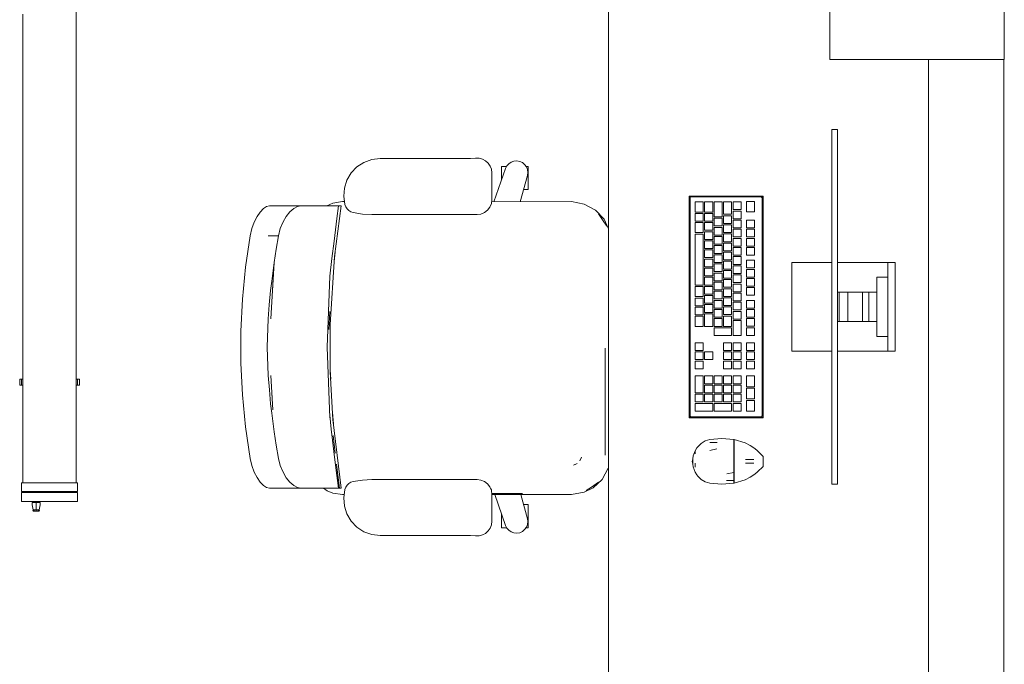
# Model space of a CAD drawing. Header units: millimetres. Extents: x 321 to 585, y -277 to 9.
# Tile 638 of 656: x 398.25 to 401.63, y -117.23 to -115.01. Entities that reach past the tile are written whole.
import ezdxf

# ---------------------------------------------------------------- set-up
doc = ezdxf.new("R2010")
doc.units = ezdxf.units.MM
doc.header["$MEASUREMENT"] = 0
for name, color, linetype, lineweight in [('IFC-Elemento construtivo genérico-Contorno', 253, 'Continuous', 5), ('IFC-Elemento de mobília-Contorno', 152, 'Continuous', 5), ('IFC-Elemento terminal-Contorno', 253, 'Continuous', 5), ('IFC-Laje-Contorno', 134, 'Continuous', 5), ('IFC-Pilar-Contorno', 83, 'Continuous', 5), ('IFC-Viga-Contorno', 66, 'Continuous', 5)]:
    doc.layers.add(name, color=color, linetype=linetype, lineweight=lineweight)

msp = doc.modelspace()

# ---------------------------------------------------------------- linework, layer by layer
at = {"layer": 'IFC-Elemento construtivo genérico-Contorno', "lineweight": 5}
for p, q in [((401.0406, -115.3892), (401.0406, -115.3888)), ((401.0406, -115.3888), (401.0597, -115.3888)), ((401.0406, -115.3905), (401.0406, -115.3892)), ((401.0406, -115.3925), (401.0406, -115.3905)), ((401.0597, -115.3892), (401.0597, -115.3888)), ((401.0597, -115.3905), (401.0597, -115.3892)), ((401.0597, -115.3925), (401.0597, -115.3905)), ((401.0406, -115.3951), (401.0406, -115.3925)), ((401.0406, -115.3982), (401.0406, -115.3951)), ((401.0406, -115.4015), (401.0406, -115.3982)), ((401.0406, -116.5953), (401.0406, -115.4015)), ((401.0597, -115.3951), (401.0597, -115.3925)), ((401.0597, -115.3982), (401.0597, -115.3951)), ((401.0597, -115.4015), (401.0597, -115.3982)), ((401.0597, -116.5953), (401.0597, -115.4015)), ((400.5501, -115.6174), (400.5525, -115.6198)), ((400.5501, -116.3794), (400.5501, -115.6174)), ((400.5501, -115.6174), (400.8041, -115.6174)), ((400.5525, -115.6198), (400.5542, -115.6215)), ((400.5532, -115.6237), (400.5539, -115.6222)), ((400.5532, -115.6237), (400.5536, -115.6229)), ((400.5532, -116.373), (400.5532, -115.6237)), ((400.5536, -115.6229), (400.5542, -115.6215)), ((400.5538, -115.6192), (400.5558, -115.6202)), ((400.5538, -115.6192), (400.5551, -115.6199)), ((400.5539, -115.6222), (400.5542, -115.6215)), ((400.5542, -115.6215), (400.5564, -115.6205)), ((400.5551, -115.6199), (400.5558, -115.6202)), ((400.5556, -115.6209), (400.5564, -115.6205)), ((400.5556, -115.6209), (400.556, -115.6207)), ((400.556, -115.6207), (400.5564, -115.6205)), ((400.5564, -115.6205), (400.7977, -115.6205)), ((400.7977, -115.6205), (400.8003, -115.6192)), ((400.7977, -115.6205), (400.799, -115.6199)), ((400.7977, -115.6205), (400.7993, -115.6212)), ((400.799, -115.6199), (400.8003, -115.6192)), ((400.7993, -115.6212), (400.8, -115.6215)), ((400.8, -115.6215), (400.8016, -115.6198)), ((400.8, -115.6215), (400.8006, -115.6229)), ((400.8, -115.6215), (400.8009, -115.6237)), ((400.8006, -115.6229), (400.8009, -115.6237)), ((400.8009, -116.373), (400.8009, -115.6237)), ((400.8016, -115.6198), (400.8041, -115.6174)), ((400.8041, -116.3794), (400.8041, -115.6174)), ((400.5707, -115.6376), (400.5985, -115.6376)), ((400.5707, -115.6723), (400.5707, -115.6376)), ((400.5985, -115.6723), (400.5985, -115.6376)), ((400.6033, -115.6376), (400.6311, -115.6376)), ((400.6033, -115.6723), (400.6033, -115.6376)), ((400.6311, -115.6723), (400.6311, -115.6376)), ((400.6359, -115.6376), (400.6637, -115.6376)), ((400.6359, -115.689), (400.6359, -115.6376)), ((400.6637, -115.689), (400.6637, -115.6376)), ((400.6685, -115.6376), (400.6962, -115.6376)), ((400.6685, -115.6802), (400.6685, -115.6376)), ((400.6962, -115.6802), (400.6962, -115.6376)), ((400.7011, -115.6376), (400.7288, -115.6376)), ((400.7011, -115.6641), (400.7011, -115.6376)), ((400.7288, -115.6641), (400.7288, -115.6376)), ((400.747, -115.6367), (400.7748, -115.6367)), ((400.747, -115.672), (400.747, -115.6367)), ((400.7748, -115.672), (400.7748, -115.6367)), ((400.5707, -115.6723), (400.5985, -115.6723)), ((400.5707, -115.6772), (400.5985, -115.6772)), ((400.5707, -115.7037), (400.5707, -115.6772)), ((400.5985, -115.7037), (400.5985, -115.6772)), ((400.6033, -115.6723), (400.6311, -115.6723)), ((400.6033, -115.6772), (400.6311, -115.6772)), ((400.6033, -115.7037), (400.6033, -115.6772)), ((400.6311, -115.7037), (400.6311, -115.6772)), ((400.6359, -115.689), (400.6637, -115.689)), ((400.6359, -115.6938), (400.6637, -115.6938)), ((400.6359, -115.7204), (400.6359, -115.6938)), ((400.6637, -115.7204), (400.6637, -115.6938)), ((400.6685, -115.6802), (400.6962, -115.6802)), ((400.6685, -115.6851), (400.6962, -115.6851)), ((400.6685, -115.7116), (400.6685, -115.6851)), ((400.6962, -115.7116), (400.6962, -115.6851)), ((400.7011, -115.6641), (400.7288, -115.6641)), ((400.7011, -115.669), (400.7288, -115.669)), ((400.7011, -115.6955), (400.7011, -115.669)), ((400.7011, -115.6955), (400.7288, -115.6955)), ((400.7288, -115.6955), (400.7288, -115.669)), ((400.747, -115.672), (400.7748, -115.672)), ((400.5707, -115.7037), (400.5985, -115.7037)), ((400.5707, -115.7085), (400.5985, -115.7085)), ((400.5707, -115.7433), (400.5707, -115.7085)), ((400.5985, -115.7433), (400.5985, -115.7085)), ((400.6033, -115.7037), (400.6311, -115.7037)), ((400.6033, -115.7085), (400.6311, -115.7085)), ((400.6033, -115.735), (400.6033, -115.7085)), ((400.6311, -115.735), (400.6311, -115.7085)), ((400.6359, -115.7204), (400.6637, -115.7204)), ((400.6359, -115.7252), (400.6637, -115.7252)), ((400.6359, -115.7517), (400.6359, -115.7252)), ((400.6637, -115.7517), (400.6637, -115.7252)), ((400.6685, -115.7116), (400.6962, -115.7116)), ((400.6685, -115.7164), (400.6962, -115.7164)), ((400.6685, -115.7429), (400.6685, -115.7164)), ((400.6962, -115.7429), (400.6962, -115.7164)), ((400.7011, -115.7003), (400.7288, -115.7003)), ((400.7011, -115.7268), (400.7011, -115.7003)), ((400.7011, -115.7268), (400.7288, -115.7268)), ((400.7288, -115.7268), (400.7288, -115.7003)), ((400.747, -115.7003), (400.7748, -115.7003)), ((400.747, -115.7268), (400.747, -115.7003)), ((400.747, -115.7268), (400.7748, -115.7268)), ((400.7748, -115.7268), (400.7748, -115.7003)), ((400.5707, -115.7433), (400.5985, -115.7433)), ((400.5707, -115.7481), (400.5985, -115.7481)), ((400.5707, -115.924), (400.5707, -115.7481)), ((400.5985, -115.924), (400.5985, -115.7481)), ((400.6033, -115.735), (400.6311, -115.735)), ((400.6033, -115.7399), (400.6311, -115.7399)), ((400.6033, -115.7664), (400.6033, -115.7399)), ((400.6311, -115.7664), (400.6311, -115.7399)), ((400.6359, -115.7517), (400.6637, -115.7517)), ((400.6359, -115.7565), (400.6637, -115.7565)), ((400.6359, -115.7831), (400.6359, -115.7565)), ((400.6637, -115.7831), (400.6637, -115.7565)), ((400.6685, -115.7429), (400.6962, -115.7429)), ((400.6685, -115.7478), (400.6962, -115.7478)), ((400.6685, -115.7743), (400.6685, -115.7478)), ((400.6962, -115.7743), (400.6962, -115.7478)), ((400.7011, -115.7317), (400.7288, -115.7317)), ((400.7011, -115.7582), (400.7011, -115.7317)), ((400.7011, -115.7582), (400.7288, -115.7582)), ((400.7011, -115.763), (400.7288, -115.763)), ((400.7011, -115.7895), (400.7011, -115.763)), ((400.7288, -115.7582), (400.7288, -115.7317)), ((400.7288, -115.7895), (400.7288, -115.763)), ((400.747, -115.7317), (400.7748, -115.7317)), ((400.747, -115.7582), (400.747, -115.7317)), ((400.747, -115.7582), (400.7748, -115.7582)), ((400.747, -115.763), (400.7748, -115.763)), ((400.747, -115.7895), (400.747, -115.763)), ((400.7748, -115.7582), (400.7748, -115.7317)), ((400.7748, -115.7895), (400.7748, -115.763)), ((400.6033, -115.7664), (400.6311, -115.7664)), ((400.6033, -115.7712), (400.6311, -115.7712)), ((400.6033, -115.7978), (400.6033, -115.7712)), ((400.6311, -115.7978), (400.6311, -115.7712)), ((400.6359, -115.7831), (400.6637, -115.7831)), ((400.6359, -115.7879), (400.6637, -115.7879)), ((400.6359, -115.8144), (400.6359, -115.7879)), ((400.6637, -115.8144), (400.6637, -115.7879)), ((400.6685, -115.7743), (400.6962, -115.7743)), ((400.6685, -115.7791), (400.6962, -115.7791)), ((400.6685, -115.8057), (400.6685, -115.7791)), ((400.6962, -115.8057), (400.6962, -115.7791)), ((400.7011, -115.7895), (400.7288, -115.7895)), ((400.7011, -115.7944), (400.7288, -115.7944)), ((400.7011, -115.8209), (400.7011, -115.7944)), ((400.7288, -115.8209), (400.7288, -115.7944)), ((400.747, -115.7895), (400.7748, -115.7895)), ((400.747, -115.7944), (400.7748, -115.7944)), ((400.747, -115.8209), (400.747, -115.7944)), ((400.7748, -115.8209), (400.7748, -115.7944)), ((400.6033, -115.7978), (400.6311, -115.7978)), ((400.6033, -115.8026), (400.6311, -115.8026)), ((400.6033, -115.8291), (400.6033, -115.8026)), ((400.6033, -115.8291), (400.6311, -115.8291)), ((400.6311, -115.8291), (400.6311, -115.8026)), ((400.6359, -115.8144), (400.6637, -115.8144)), ((400.6359, -115.8192), (400.6637, -115.8192)), ((400.6359, -115.8458), (400.6359, -115.8192)), ((400.6637, -115.8458), (400.6637, -115.8192)), ((400.6685, -115.8057), (400.6962, -115.8057)), ((400.6685, -115.8105), (400.6962, -115.8105)), ((400.6685, -115.837), (400.6685, -115.8105)), ((400.6962, -115.837), (400.6962, -115.8105)), ((400.7011, -115.8209), (400.7288, -115.8209)), ((400.7011, -115.8257), (400.7288, -115.8257)), ((400.7011, -115.8523), (400.7011, -115.8257)), ((400.7288, -115.8523), (400.7288, -115.8257)), ((400.747, -115.8209), (400.7748, -115.8209)), ((400.6033, -115.8339), (400.6311, -115.8339)), ((400.6033, -115.8605), (400.6033, -115.8339)), ((400.6033, -115.8605), (400.6311, -115.8605)), ((400.6033, -115.8653), (400.6311, -115.8653)), ((400.6033, -115.8918), (400.6033, -115.8653)), ((400.6311, -115.8605), (400.6311, -115.8339)), ((400.6311, -115.8918), (400.6311, -115.8653)), ((400.6359, -115.8458), (400.6637, -115.8458)), ((400.6359, -115.8506), (400.6637, -115.8506)), ((400.6359, -115.8771), (400.6359, -115.8506)), ((400.6637, -115.8771), (400.6637, -115.8506)), ((400.6685, -115.837), (400.6962, -115.837)), ((400.6685, -115.8418), (400.6962, -115.8418)), ((400.6685, -115.8684), (400.6685, -115.8418)), ((400.6962, -115.8684), (400.6962, -115.8418)), ((400.7011, -115.8523), (400.7288, -115.8523)), ((400.7011, -115.8571), (400.7288, -115.8571)), ((400.7011, -115.8836), (400.7011, -115.8571)), ((400.7288, -115.8836), (400.7288, -115.8571)), ((400.747, -115.8381), (400.7748, -115.8381)), ((400.747, -115.8647), (400.747, -115.8381)), ((400.747, -115.8647), (400.7748, -115.8647)), ((400.7748, -115.8647), (400.7748, -115.8381)), ((400.9033, -116.1508), (400.9033, -115.846)), ((400.9033, -115.846), (401.0406, -115.846)), ((401.0597, -115.846), (401.2208, -115.846)), ((401.2208, -115.846), (401.2241, -115.846)), ((401.2241, -115.846), (401.2271, -115.846)), ((401.2271, -115.846), (401.2298, -115.846)), ((401.2298, -115.846), (401.2318, -115.846)), ((401.2318, -115.846), (401.2331, -115.846)), ((401.2331, -115.846), (401.2335, -115.846)), ((401.2335, -116.1508), (401.2335, -115.846)), ((401.2335, -115.846), (401.2589, -115.846)), ((401.2589, -116.1508), (401.2589, -115.846)), ((400.6033, -115.8918), (400.6311, -115.8918)), ((400.6033, -115.8966), (400.6311, -115.8966)), ((400.6033, -115.9232), (400.6033, -115.8966)), ((400.6311, -115.9232), (400.6311, -115.8966)), ((400.6359, -115.8771), (400.6637, -115.8771)), ((400.6359, -115.882), (400.6637, -115.882)), ((400.6359, -115.9085), (400.6359, -115.882)), ((400.6637, -115.9085), (400.6637, -115.882)), ((400.6685, -115.8684), (400.6962, -115.8684)), ((400.6685, -115.8732), (400.6962, -115.8732)), ((400.6685, -115.8997), (400.6685, -115.8732)), ((400.6962, -115.8997), (400.6962, -115.8732)), ((400.7011, -115.8836), (400.7288, -115.8836)), ((400.7011, -115.8884), (400.7288, -115.8884)), ((400.7011, -115.915), (400.7011, -115.8884)), ((400.7288, -115.915), (400.7288, -115.8884)), ((400.747, -115.8695), (400.7748, -115.8695)), ((400.747, -115.896), (400.747, -115.8695)), ((400.747, -115.896), (400.7748, -115.896)), ((400.7748, -115.896), (400.7748, -115.8695)), ((401.1954, -116.1), (401.1954, -115.8968)), ((401.1954, -115.8968), (401.2335, -115.8968)), ((400.5707, -115.924), (400.5985, -115.924)), ((400.5707, -115.9288), (400.5985, -115.9288)), ((400.5707, -115.9632), (400.5707, -115.9288)), ((400.5985, -115.9632), (400.5985, -115.9288)), ((400.6033, -115.9232), (400.6311, -115.9232)), ((400.6033, -115.928), (400.6311, -115.928)), ((400.6033, -115.9545), (400.6033, -115.928)), ((400.6311, -115.9545), (400.6311, -115.928)), ((400.6359, -115.9085), (400.6637, -115.9085)), ((400.6359, -115.9133), (400.6637, -115.9133)), ((400.6359, -115.9398), (400.6359, -115.9133)), ((400.6637, -115.9398), (400.6637, -115.9133)), ((400.6685, -115.8997), (400.6962, -115.8997)), ((400.6685, -115.9045), (400.6962, -115.9045)), ((400.6685, -115.9311), (400.6685, -115.9045)), ((400.6685, -115.9311), (400.6962, -115.9311)), ((400.6962, -115.9311), (400.6962, -115.9045)), ((400.7011, -115.915), (400.7288, -115.915)), ((400.7011, -115.9198), (400.7288, -115.9198)), ((400.7011, -115.9463), (400.7011, -115.9198)), ((400.7288, -115.9463), (400.7288, -115.9198)), ((400.747, -115.9008), (400.7748, -115.9008)), ((400.747, -115.9274), (400.747, -115.9008)), ((400.747, -115.9274), (400.7748, -115.9274)), ((400.747, -115.9322), (400.7748, -115.9322)), ((400.747, -115.9587), (400.747, -115.9322)), ((400.7748, -115.9274), (400.7748, -115.9008)), ((400.7748, -115.9587), (400.7748, -115.9322)), ((400.5707, -115.9632), (400.5985, -115.9632)), ((400.6033, -115.9545), (400.6311, -115.9545)), ((400.6033, -115.9593), (400.6311, -115.9593)), ((400.6033, -115.9859), (400.6033, -115.9593)), ((400.6311, -115.9859), (400.6311, -115.9593)), ((400.6359, -115.9398), (400.6637, -115.9398)), ((400.6359, -115.9447), (400.6637, -115.9447)), ((400.6359, -115.9712), (400.6359, -115.9447)), ((400.6637, -115.9712), (400.6637, -115.9447)), ((400.6685, -115.9359), (400.6962, -115.9359)), ((400.6685, -115.9624), (400.6685, -115.9359)), ((400.6685, -115.9624), (400.6962, -115.9624)), ((400.6962, -115.9624), (400.6962, -115.9359)), ((400.7011, -115.9463), (400.7288, -115.9463)), ((400.7011, -115.9511), (400.7288, -115.9511)), ((400.7011, -115.9777), (400.7011, -115.9511)), ((400.7288, -115.9777), (400.7288, -115.9511)), ((400.747, -115.9587), (400.7748, -115.9587)), ((401.0597, -115.9476), (401.066, -115.9476)), ((401.066, -116.0492), (401.066, -115.9476)), ((401.066, -115.9476), (401.0962, -115.9476)), ((401.0962, -116.0492), (401.0962, -115.9476)), ((401.0962, -115.9476), (401.1463, -115.9476)), ((401.1463, -116.0492), (401.1463, -115.9476)), ((401.1463, -115.9476), (401.1681, -115.9476)), ((401.1664, -115.9476), (401.1749, -115.9476)), ((401.1681, -116.0492), (401.1681, -115.9476)), ((401.1749, -115.9476), (401.1841, -115.9476)), ((401.1841, -115.9476), (401.1954, -115.9476)), ((400.5707, -115.968), (400.5985, -115.968)), ((400.5707, -115.9945), (400.5707, -115.968)), ((400.5707, -115.9945), (400.5985, -115.9945)), ((400.5707, -115.9994), (400.5985, -115.9994)), ((400.5707, -116.0259), (400.5707, -115.9994)), ((400.5985, -115.9945), (400.5985, -115.968)), ((400.5985, -116.0259), (400.5985, -115.9994)), ((400.6033, -115.9859), (400.6311, -115.9859)), ((400.6033, -115.9907), (400.6311, -115.9907)), ((400.6033, -116.0172), (400.6033, -115.9907)), ((400.6311, -116.0172), (400.6311, -115.9907)), ((400.6359, -115.9712), (400.6637, -115.9712)), ((400.6359, -115.976), (400.6637, -115.976)), ((400.6359, -116.0025), (400.6359, -115.976)), ((400.6637, -116.0025), (400.6637, -115.976)), ((400.6685, -115.9673), (400.6962, -115.9673)), ((400.6685, -115.9938), (400.6685, -115.9673)), ((400.6685, -115.9938), (400.6962, -115.9938)), ((400.6685, -115.9986), (400.6962, -115.9986)), ((400.6685, -116.0251), (400.6685, -115.9986)), ((400.6962, -115.9938), (400.6962, -115.9673)), ((400.6962, -116.0251), (400.6962, -115.9986)), ((400.7011, -115.9777), (400.7288, -115.9777)), ((400.7011, -115.9825), (400.7288, -115.9825)), ((400.7011, -116.009), (400.7011, -115.9825)), ((400.7288, -116.009), (400.7288, -115.9825)), ((400.747, -115.976), (400.7748, -115.976)), ((400.747, -116.0025), (400.747, -115.976)), ((400.7748, -116.0025), (400.7748, -115.976)), ((400.5707, -116.0259), (400.5985, -116.0259)), ((400.5707, -116.0307), (400.5985, -116.0307)), ((400.5707, -116.0653), (400.5707, -116.0307)), ((400.5985, -116.0653), (400.5985, -116.0307)), ((400.6033, -116.0172), (400.6311, -116.0172)), ((400.6033, -116.0221), (400.6311, -116.0221)), ((400.6033, -116.0653), (400.6033, -116.0221)), ((400.6311, -116.0653), (400.6311, -116.0221)), ((400.6359, -116.0025), (400.6637, -116.0025)), ((400.6359, -116.0074), (400.6637, -116.0074)), ((400.6359, -116.0339), (400.6359, -116.0074)), ((400.6359, -116.0339), (400.6637, -116.0339)), ((400.6637, -116.0339), (400.6637, -116.0074)), ((400.6685, -116.0251), (400.6962, -116.0251)), ((400.6685, -116.03), (400.6962, -116.03)), ((400.6685, -116.0653), (400.6685, -116.03)), ((400.6962, -116.0653), (400.6962, -116.03)), ((400.7011, -116.009), (400.7288, -116.009)), ((400.7011, -116.0139), (400.7288, -116.0139)), ((400.7011, -116.0404), (400.7011, -116.0139)), ((400.7288, -116.0404), (400.7288, -116.0139)), ((400.747, -116.0025), (400.7748, -116.0025)), ((400.747, -116.0073), (400.7748, -116.0073)), ((400.747, -116.0338), (400.747, -116.0073)), ((400.747, -116.0338), (400.7748, -116.0338)), ((400.7748, -116.0338), (400.7748, -116.0073)), ((400.5707, -116.0653), (400.5985, -116.0653)), ((400.6033, -116.0653), (400.6311, -116.0653)), ((400.6359, -116.0387), (400.6637, -116.0387)), ((400.6359, -116.0653), (400.6359, -116.0387)), ((400.6359, -116.0653), (400.6637, -116.0653)), ((400.6637, -116.0653), (400.6637, -116.0387)), ((400.6685, -116.0653), (400.6962, -116.0653)), ((400.7011, -116.0404), (400.7288, -116.0404)), ((400.7011, -116.0452), (400.7288, -116.0452)), ((400.7011, -116.0966), (400.7011, -116.0452)), ((400.7288, -116.0966), (400.7288, -116.0452)), ((400.747, -116.0387), (400.7748, -116.0387)), ((400.747, -116.0652), (400.747, -116.0387)), ((400.747, -116.0652), (400.7748, -116.0652)), ((400.7748, -116.0652), (400.7748, -116.0387)), ((401.0597, -116.0492), (401.066, -116.0492)), ((401.066, -116.0492), (401.0962, -116.0492)), ((401.0962, -116.0492), (401.1463, -116.0492)), ((401.1463, -116.0492), (401.1681, -116.0492)), ((401.1681, -116.0492), (401.1749, -116.0492)), ((401.1749, -116.0492), (401.1841, -116.0492)), ((401.1841, -116.0492), (401.1954, -116.0492)), ((400.6359, -116.0701), (400.6962, -116.0701)), ((400.6359, -116.0966), (400.6359, -116.0701)), ((400.6359, -116.0966), (400.6962, -116.0966)), ((400.6962, -116.0966), (400.6962, -116.0701)), ((400.7011, -116.0966), (400.7288, -116.0966)), ((400.747, -116.07), (400.7748, -116.07)), ((400.747, -116.0966), (400.747, -116.07)), ((400.747, -116.0966), (400.7748, -116.0966)), ((400.7748, -116.0966), (400.7748, -116.07)), ((401.1954, -116.1), (401.2335, -116.1)), ((400.5707, -116.1217), (400.5985, -116.1217)), ((400.5707, -116.1483), (400.5707, -116.1217)), ((400.5985, -116.1483), (400.5985, -116.1217)), ((400.6685, -116.1217), (400.6962, -116.1217)), ((400.6685, -116.1483), (400.6685, -116.1217)), ((400.6962, -116.1483), (400.6962, -116.1217)), ((400.7011, -116.1217), (400.7288, -116.1217)), ((400.7011, -116.1483), (400.7011, -116.1217)), ((400.7288, -116.1483), (400.7288, -116.1217)), ((400.747, -116.1217), (400.7748, -116.1217)), ((400.747, -116.1483), (400.747, -116.1217)), ((400.7748, -116.1483), (400.7748, -116.1217)), ((400.5707, -116.1483), (400.5985, -116.1483)), ((400.5707, -116.1531), (400.5985, -116.1531)), ((400.5707, -116.1796), (400.5707, -116.1531)), ((400.5985, -116.1796), (400.5985, -116.1531)), ((400.6033, -116.1531), (400.6311, -116.1531)), ((400.6033, -116.1796), (400.6033, -116.1531)), ((400.6311, -116.1796), (400.6311, -116.1531)), ((400.6685, -116.1483), (400.6962, -116.1483)), ((400.6685, -116.1531), (400.6962, -116.1531)), ((400.6685, -116.1796), (400.6685, -116.1531)), ((400.6962, -116.1796), (400.6962, -116.1531)), ((400.7011, -116.1483), (400.7288, -116.1483)), ((400.7011, -116.1531), (400.7288, -116.1531)), ((400.7011, -116.1796), (400.7011, -116.1531)), ((400.7288, -116.1796), (400.7288, -116.1531)), ((400.747, -116.1483), (400.7748, -116.1483)), ((400.747, -116.1531), (400.7748, -116.1531)), ((400.747, -116.1796), (400.747, -116.1531)), ((400.7748, -116.1796), (400.7748, -116.1531)), ((400.9033, -116.1508), (401.0406, -116.1508)), ((401.0597, -116.1508), (401.2208, -116.1508)), ((401.2208, -116.1508), (401.2241, -116.1508)), ((401.2241, -116.1508), (401.2271, -116.1508)), ((401.2271, -116.1508), (401.2298, -116.1508)), ((401.2298, -116.1508), (401.2318, -116.1508)), ((401.2318, -116.1508), (401.2331, -116.1508)), ((401.2331, -116.1508), (401.2335, -116.1508)), ((401.2335, -116.1508), (401.2589, -116.1508)), ((400.5707, -116.1796), (400.5985, -116.1796)), ((400.5707, -116.1844), (400.5985, -116.1844)), ((400.5707, -116.211), (400.5707, -116.1844)), ((400.5985, -116.211), (400.5985, -116.1844)), ((400.6033, -116.1796), (400.6311, -116.1796)), ((400.6685, -116.1796), (400.6962, -116.1796)), ((400.6685, -116.1844), (400.6962, -116.1844)), ((400.6685, -116.211), (400.6685, -116.1844)), ((400.6962, -116.211), (400.6962, -116.1844)), ((400.7011, -116.1796), (400.7288, -116.1796)), ((400.7011, -116.1844), (400.7288, -116.1844)), ((400.7011, -116.211), (400.7011, -116.1844)), ((400.7288, -116.211), (400.7288, -116.1844)), ((400.747, -116.1796), (400.7748, -116.1796)), ((400.747, -116.1844), (400.7748, -116.1844)), ((400.747, -116.211), (400.747, -116.1844)), ((400.7748, -116.211), (400.7748, -116.1844)), ((400.5707, -116.211), (400.5985, -116.211)), ((400.5707, -116.2359), (400.5985, -116.2359)), ((400.5707, -116.2938), (400.5707, -116.2359)), ((400.5985, -116.2938), (400.5985, -116.2359)), ((400.6033, -116.2359), (400.6311, -116.2359)), ((400.6033, -116.2625), (400.6033, -116.2359)), ((400.6311, -116.2625), (400.6311, -116.2359)), ((400.6359, -116.2359), (400.6637, -116.2359)), ((400.6359, -116.2625), (400.6359, -116.2359)), ((400.6637, -116.2625), (400.6637, -116.2359)), ((400.6685, -116.211), (400.6962, -116.211)), ((400.6685, -116.2359), (400.6962, -116.2359)), ((400.6685, -116.2625), (400.6685, -116.2359)), ((400.6962, -116.2625), (400.6962, -116.2359)), ((400.7011, -116.211), (400.7288, -116.211)), ((400.7011, -116.2359), (400.7288, -116.2359)), ((400.7011, -116.2625), (400.7011, -116.2359)), ((400.7288, -116.2625), (400.7288, -116.2359)), ((400.747, -116.211), (400.7748, -116.211)), ((400.747, -116.2359), (400.7748, -116.2359)), ((400.747, -116.2727), (400.747, -116.2359)), ((400.7748, -116.2727), (400.7748, -116.2359)), ((400.6033, -116.2625), (400.6311, -116.2625)), ((400.6033, -116.2673), (400.6311, -116.2673)), ((400.6033, -116.2938), (400.6033, -116.2673)), ((400.6311, -116.2938), (400.6311, -116.2673)), ((400.6359, -116.2625), (400.6637, -116.2625)), ((400.6359, -116.2673), (400.6637, -116.2673)), ((400.6359, -116.2938), (400.6359, -116.2673)), ((400.6637, -116.2938), (400.6637, -116.2673)), ((400.6685, -116.2625), (400.6962, -116.2625)), ((400.6685, -116.2673), (400.6962, -116.2673)), ((400.6685, -116.2938), (400.6685, -116.2673)), ((400.6962, -116.2938), (400.6962, -116.2673)), ((400.7011, -116.2625), (400.7288, -116.2625)), ((400.7011, -116.2673), (400.7288, -116.2673)), ((400.7011, -116.2938), (400.7011, -116.2673)), ((400.7288, -116.2938), (400.7288, -116.2673)), ((400.5707, -116.2938), (400.5985, -116.2938)), ((400.5707, -116.2987), (400.5985, -116.2987)), ((400.5707, -116.3252), (400.5707, -116.2987)), ((400.5985, -116.3252), (400.5985, -116.2987)), ((400.6033, -116.2938), (400.6311, -116.2938)), ((400.6033, -116.2987), (400.6311, -116.2987)), ((400.6033, -116.3252), (400.6033, -116.2987)), ((400.6311, -116.3252), (400.6311, -116.2987)), ((400.6359, -116.2938), (400.6637, -116.2938)), ((400.6359, -116.2987), (400.6637, -116.2987)), ((400.6359, -116.3252), (400.6359, -116.2987)), ((400.6637, -116.3252), (400.6637, -116.2987)), ((400.6685, -116.2938), (400.6962, -116.2938)), ((400.6685, -116.2987), (400.6962, -116.2987)), ((400.6685, -116.3252), (400.6685, -116.2987)), ((400.6962, -116.3252), (400.6962, -116.2987)), ((400.7011, -116.2938), (400.7288, -116.2938)), ((400.7011, -116.2987), (400.7288, -116.2987)), ((400.7011, -116.3252), (400.7011, -116.2987)), ((400.7288, -116.3252), (400.7288, -116.2987)), ((400.747, -116.2727), (400.7748, -116.2727)), ((400.747, -116.3146), (400.747, -116.2779)), ((400.747, -116.2779), (400.7748, -116.2779)), ((400.7748, -116.3146), (400.7748, -116.2779)), ((400.5707, -116.3252), (400.5985, -116.3252)), ((400.5707, -116.33), (400.6311, -116.33)), ((400.5707, -116.3565), (400.5707, -116.33)), ((400.6033, -116.3252), (400.6311, -116.3252)), ((400.6311, -116.3565), (400.6311, -116.33)), ((400.6359, -116.3252), (400.6637, -116.3252)), ((400.6359, -116.33), (400.6962, -116.33)), ((400.6359, -116.3565), (400.6359, -116.33)), ((400.6685, -116.3252), (400.6962, -116.3252)), ((400.6962, -116.3565), (400.6962, -116.33)), ((400.7011, -116.3252), (400.7288, -116.3252)), ((400.7011, -116.33), (400.7288, -116.33)), ((400.7011, -116.3565), (400.7011, -116.33)), ((400.7288, -116.3565), (400.7288, -116.33)), ((400.747, -116.3146), (400.7748, -116.3146)), ((400.747, -116.3565), (400.747, -116.3198)), ((400.747, -116.3198), (400.7748, -116.3198)), ((400.7748, -116.3565), (400.7748, -116.3198)), ((400.5532, -116.373), (400.5534, -116.3734)), ((400.5532, -116.373), (400.5536, -116.3738)), ((400.5707, -116.3565), (400.6311, -116.3565)), ((400.6359, -116.3565), (400.6962, -116.3565)), ((400.7011, -116.3565), (400.7288, -116.3565)), ((400.747, -116.3565), (400.7748, -116.3565)), ((400.8003, -116.3745), (400.8009, -116.373)), ((400.8006, -116.3738), (400.8009, -116.373)), ((400.5501, -116.3794), (400.5525, -116.3769)), ((400.5501, -116.3794), (400.8041, -116.3794)), ((400.5525, -116.3769), (400.5542, -116.3753)), ((400.5534, -116.3734), (400.5542, -116.3753)), ((400.5536, -116.3738), (400.5542, -116.3753)), ((400.5542, -116.3753), (400.5564, -116.3762)), ((400.5542, -116.3753), (400.5549, -116.3755)), ((400.5549, -116.3755), (400.5564, -116.3762)), ((400.5549, -116.3755), (400.5556, -116.3758)), ((400.5556, -116.3758), (400.5564, -116.3762)), ((400.5564, -116.3762), (400.7977, -116.3762)), ((400.7977, -116.3762), (400.8, -116.3753)), ((400.7977, -116.3762), (400.7985, -116.3758)), ((400.7977, -116.3762), (400.7981, -116.376)), ((400.7977, -116.3762), (400.7984, -116.3765)), ((400.7981, -116.376), (400.7985, -116.3758)), ((400.7984, -116.3765), (400.799, -116.3768)), ((400.8, -116.3753), (400.8003, -116.3745)), ((400.8, -116.3753), (400.8016, -116.3769)), ((400.8003, -116.3745), (400.8006, -116.3738)), ((400.8016, -116.3769), (400.8041, -116.3794)), ((400.5796, -116.4789), (400.5914, -116.4676)), ((400.5914, -116.4676), (400.6055, -116.4593)), ((400.6055, -116.4593), (400.6211, -116.4546)), ((400.6211, -116.4546), (400.6624, -116.4511)), ((400.6211, -116.4647), (400.6461, -116.4643)), ((400.6624, -116.4511), (400.7038, -116.4544)), ((400.7038, -116.4594), (400.7038, -116.4544)), ((400.7038, -116.4563), (400.7054, -116.4563)), ((400.7038, -116.4612), (400.7038, -116.4587)), ((400.7038, -116.4644), (400.7038, -116.4594)), ((400.7038, -116.4661), (400.7038, -116.4636)), ((400.7038, -116.4782), (400.7038, -116.4644)), ((400.7038, -116.4661), (400.7054, -116.4661)), ((400.7038, -116.4795), (400.7038, -116.4728)), ((400.7054, -116.4546), (400.7426, -116.4657)), ((400.7054, -116.4647), (400.7054, -116.4546)), ((400.7054, -116.4784), (400.7054, -116.4647)), ((400.7426, -116.4657), (400.7599, -116.4752)), ((400.5642, -116.5107), (400.5708, -116.4927)), ((400.5708, -116.4927), (400.5768, -116.4832)), ((400.5708, -116.5035), (400.5708, -116.496)), ((400.5708, -116.5035), (400.5708, -116.4992)), ((400.5768, -116.4832), (400.5796, -116.4789)), ((400.6211, -116.4921), (400.6451, -116.4865)), ((400.7038, -116.4919), (400.7038, -116.4782)), ((400.7038, -116.4929), (400.7038, -116.4862)), ((400.7038, -116.5107), (400.7038, -116.4919)), ((400.7038, -116.5112), (400.7038, -116.502)), ((400.7054, -116.4921), (400.7054, -116.4784)), ((400.7054, -116.5108), (400.7054, -116.4921)), ((400.7599, -116.4752), (400.7761, -116.4853)), ((400.7761, -116.4853), (400.7857, -116.4937)), ((400.7857, -116.4937), (400.8041, -116.5122)), ((400.561, -116.5295), (400.5626, -116.5203)), ((400.561, -116.5295), (400.5626, -116.5388)), ((400.5626, -116.5203), (400.5642, -116.5107)), ((400.5626, -116.5388), (400.5626, -116.5203)), ((400.5626, -116.5388), (400.5642, -116.5484)), ((400.5708, -116.549), (400.5708, -116.536)), ((400.5708, -116.5425), (400.5708, -116.536)), ((400.7038, -116.5295), (400.7038, -116.5107)), ((400.7038, -116.5295), (400.7038, -116.5204)), ((400.7038, -116.5295), (400.7054, -116.5295)), ((400.7038, -116.5387), (400.7038, -116.5295)), ((400.7038, -116.5483), (400.7038, -116.5295)), ((400.7054, -116.5295), (400.7054, -116.5108)), ((400.7054, -116.5482), (400.7054, -116.5295)), ((400.7435, -116.5228), (400.7482, -116.5228)), ((400.7435, -116.5355), (400.7482, -116.5355)), ((400.7482, -116.5228), (400.7533, -116.5228)), ((400.7482, -116.5355), (400.7533, -116.5355)), ((400.7533, -116.5228), (400.7584, -116.5228)), ((400.7533, -116.5355), (400.7584, -116.5355)), ((400.7584, -116.5228), (400.7631, -116.5228)), ((400.7584, -116.5355), (400.7631, -116.5355)), ((400.7631, -116.5228), (400.7672, -116.5228)), ((400.7631, -116.5355), (400.7672, -116.5355)), ((400.7672, -116.5228), (400.7703, -116.5228)), ((400.7672, -116.5355), (400.7703, -116.5355)), ((400.7703, -116.5228), (400.7723, -116.5228)), ((400.7703, -116.5355), (400.7723, -116.5355)), ((400.7723, -116.5228), (400.773, -116.5228)), ((400.7723, -116.5355), (400.773, -116.5355)), ((400.8041, -116.5146), (400.8041, -116.5122)), ((400.8041, -116.517), (400.8041, -116.5146)), ((400.8041, -116.5189), (400.8041, -116.517)), ((400.8041, -116.5208), (400.8041, -116.5189)), ((400.8041, -116.5252), (400.8041, -116.5208)), ((400.8041, -116.5295), (400.8041, -116.5252)), ((400.8041, -116.5338), (400.8041, -116.5295)), ((400.8041, -116.5382), (400.8041, -116.5338)), ((400.8041, -116.5401), (400.8041, -116.5382)), ((400.8041, -116.542), (400.8041, -116.5401)), ((400.8041, -116.5444), (400.8041, -116.542)), ((400.5642, -116.5484), (400.5676, -116.5574)), ((400.5676, -116.5574), (400.5708, -116.5663)), ((400.5708, -116.5663), (400.5768, -116.5758)), ((400.5768, -116.5758), (400.5796, -116.5801)), ((400.6797, -116.5726), (400.7038, -116.5671)), ((400.7038, -116.557), (400.7038, -116.5478)), ((400.7038, -116.5671), (400.7038, -116.5483)), ((400.7038, -116.5661), (400.7054, -116.5661)), ((400.7038, -116.5728), (400.7038, -116.5661)), ((400.7038, -116.5808), (400.7038, -116.5671)), ((400.7054, -116.5669), (400.7054, -116.5482)), ((400.7054, -116.5806), (400.7054, -116.5669)), ((400.7599, -116.5838), (400.7761, -116.5738)), ((400.7761, -116.5738), (400.7857, -116.5653)), ((400.7857, -116.5653), (400.8041, -116.5468)), ((400.8041, -116.5468), (400.8041, -116.5444)), ((400.5796, -116.5801), (400.5914, -116.5915)), ((400.5914, -116.5915), (400.6055, -116.5997)), ((400.6055, -116.5997), (400.6211, -116.6044)), ((400.6211, -116.6044), (400.6624, -116.608)), ((400.6624, -116.608), (400.7038, -116.6046)), ((400.6788, -116.5948), (400.7038, -116.5946)), ((400.7038, -116.5862), (400.7038, -116.5795)), ((400.7038, -116.5946), (400.7038, -116.5808)), ((400.7038, -116.596), (400.7038, -116.5945)), ((400.7038, -116.5996), (400.7038, -116.5946)), ((400.7038, -116.5977), (400.7038, -116.596)), ((400.7038, -116.6011), (400.7038, -116.5994)), ((400.7038, -116.6046), (400.7038, -116.5996)), ((400.7038, -116.6027), (400.7054, -116.6027)), ((400.7054, -116.5943), (400.7054, -116.5806)), ((400.7054, -116.6044), (400.7426, -116.5933)), ((400.7054, -116.6044), (400.7054, -116.5943)), ((400.7426, -116.5933), (400.7599, -116.5838)), ((401.0406, -116.5985), (401.0406, -116.5953)), ((401.0406, -116.6016), (401.0406, -116.5985)), ((401.0406, -116.6042), (401.0406, -116.6016)), ((401.0406, -116.6063), (401.0406, -116.6042)), ((401.0406, -116.6075), (401.0406, -116.6063)), ((401.0406, -116.608), (401.0406, -116.6075)), ((401.0406, -116.608), (401.0597, -116.608)), ((401.0597, -116.5985), (401.0597, -116.5953)), ((401.0597, -116.6016), (401.0597, -116.5985)), ((401.0597, -116.6042), (401.0597, -116.6016)), ((401.0597, -116.6063), (401.0597, -116.6042)), ((401.0597, -116.6075), (401.0597, -116.6063)), ((401.0597, -116.608), (401.0597, -116.6075))]:
    msp.add_line(p, q, dxfattribs=at)
at = {"layer": 'IFC-Elemento de mobília-Contorno', "color": 7, "lineweight": 5}
for p, q in [((399.4323, -115.5018), (399.4593, -115.4921)), ((399.4593, -115.4921), (399.4878, -115.4889)), ((399.4878, -115.4889), (399.7809, -115.4889)), ((399.7809, -115.4889), (399.7986, -115.4884)), ((399.7986, -115.4884), (399.8162, -115.4871)), ((399.8162, -115.4871), (399.8283, -115.4873)), ((399.8283, -115.4873), (399.84, -115.4904)), ((399.84, -115.4904), (399.8506, -115.4961)), ((399.3883, -115.538), (399.4082, -115.5173)), ((399.4082, -115.5173), (399.4323, -115.5018)), ((399.8506, -115.4961), (399.8596, -115.5043)), ((399.8596, -115.5043), (399.8664, -115.5143)), ((399.8664, -115.5143), (399.8706, -115.5256)), ((399.8706, -115.5256), (399.8721, -115.5376)), ((399.8792, -115.6372), (399.9187, -115.5231)), ((399.9055, -115.5154), (399.9071, -115.5154)), ((399.9055, -115.5612), (399.9055, -115.5154)), ((399.9071, -115.5154), (399.9117, -115.5154)), ((399.9117, -115.5154), (399.919, -115.5154)), ((399.9187, -115.5231), (399.9232, -115.5141)), ((399.919, -115.5154), (399.9226, -115.5154)), ((399.9232, -115.5141), (399.9299, -115.5065)), ((399.9299, -115.5065), (399.9382, -115.5008)), ((399.9382, -115.5008), (399.9477, -115.4975)), ((399.9477, -115.4975), (399.9578, -115.4966)), ((399.9578, -115.4966), (399.9677, -115.4983)), ((399.9677, -115.4983), (399.9769, -115.5025)), ((399.9769, -115.5025), (399.9847, -115.5089)), ((399.9847, -115.5089), (399.9907, -115.517)), ((399.9895, -115.5154), (399.9911, -115.5154)), ((399.9907, -115.517), (399.9944, -115.5264)), ((399.9911, -115.5154), (399.9957, -115.5154)), ((399.9944, -115.5264), (399.9956, -115.5364)), ((399.9957, -115.5154), (399.9972, -115.5154)), ((399.9972, -115.5947), (399.9972, -115.5154)), ((399.3736, -115.5626), (399.3883, -115.538)), ((399.8721, -115.6301), (399.8721, -115.5376)), ((399.9697, -115.6369), (399.9942, -115.5464)), ((399.9942, -115.5464), (399.9956, -115.5364)), ((399.3626, -115.6184), (399.3649, -115.5899)), ((399.3649, -115.5899), (399.3736, -115.5626)), ((399.3626, -115.6184), (399.3669, -115.6468)), ((399.9812, -115.5947), (399.9838, -115.5947)), ((399.9838, -115.5947), (399.9911, -115.5947)), ((399.9911, -115.5947), (399.9957, -115.5947)), ((399.9957, -115.5947), (399.9972, -115.5947)), ((399.0753, -115.6723), (399.0864, -115.6608)), ((399.0864, -115.6608), (399.0973, -115.6536)), ((399.0973, -115.6536), (399.1076, -115.6512)), ((399.1076, -115.6512), (399.2156, -115.6512)), ((399.1777, -115.6719), (399.1906, -115.6606)), ((399.1906, -115.6606), (399.2034, -115.6536)), ((399.2034, -115.6536), (399.2156, -115.6512)), ((399.2156, -115.6512), (399.2507, -115.6512)), ((399.2507, -115.6512), (399.2804, -115.6512)), ((399.2804, -115.6512), (399.3046, -115.6512)), ((399.3046, -115.6512), (399.3231, -115.6512)), ((399.3047, -115.6512), (399.3254, -115.6416)), ((399.3231, -115.6512), (399.3358, -115.6512)), ((399.3254, -115.6416), (399.3581, -115.6364)), ((399.3312, -115.8251), (399.3543, -115.6512)), ((399.3358, -115.6512), (399.3427, -115.6512)), ((399.3385, -115.6952), (399.3444, -115.6512)), ((399.3427, -115.6512), (399.3438, -115.6512)), ((399.3438, -115.6512), (399.3444, -115.6512)), ((399.3444, -115.6512), (399.3448, -115.6512)), ((399.3448, -115.6512), (399.3482, -115.6512)), ((399.3482, -115.6512), (399.3529, -115.6512)), ((399.3529, -115.6512), (399.3543, -115.6512)), ((399.3581, -115.6364), (399.3653, -115.6364)), ((399.3669, -115.6468), (399.3699, -115.6545)), ((399.3699, -115.6545), (399.3745, -115.6614)), ((399.3745, -115.6614), (399.3805, -115.6671)), ((399.8572, -115.666), (399.8653, -115.6555)), ((399.8653, -115.6555), (399.8703, -115.6433)), ((399.8703, -115.6433), (399.8721, -115.6301)), ((399.8711, -115.6373), (400.1455, -115.6364)), ((400.1455, -115.6364), (400.1895, -115.6451)), ((400.1895, -115.6451), (400.2285, -115.6656)), ((399.0549, -115.7069), (399.0646, -115.6878)), ((399.0646, -115.6878), (399.0753, -115.6723)), ((399.1541, -115.7063), (399.1653, -115.6872)), ((399.1653, -115.6872), (399.1777, -115.6719)), ((399.3339, -115.7336), (399.3385, -115.6952)), ((399.3805, -115.6671), (399.3876, -115.6714)), ((399.3876, -115.6714), (399.3955, -115.6741)), ((399.3955, -115.6741), (399.4271, -115.6792)), ((399.4271, -115.6792), (399.4591, -115.6809)), ((399.4591, -115.6809), (399.8213, -115.6809)), ((399.8213, -115.6809), (399.8344, -115.6792)), ((399.8344, -115.6792), (399.8467, -115.6741)), ((399.8467, -115.6741), (399.8572, -115.666)), ((400.2285, -115.6656), (400.258, -115.6965)), ((400.2386, -115.6786), (400.255, -115.7028)), ((399.0411, -115.7538), (399.0468, -115.7292)), ((399.0468, -115.7292), (399.0549, -115.7069)), ((399.1382, -115.7538), (399.1447, -115.7287)), ((399.1447, -115.7287), (399.1541, -115.7063)), ((400.255, -115.7028), (400.2672, -115.7213)), ((400.258, -115.6965), (400.2721, -115.7277)), ((400.2721, -115.7277), (400.2725, -115.7296)), ((399.0254, -115.8622), (399.0411, -115.7538)), ((399.1029, -115.7538), (399.1382, -115.7538)), ((399.1303, -115.7997), (399.1382, -115.7538)), ((399.3293, -115.7721), (399.3339, -115.7336)), ((399.3221, -115.8326), (399.3293, -115.7721)), ((399.1234, -115.8458), (399.1303, -115.7997)), ((399.3161, -116.0587), (399.3312, -115.8251)), ((399.3301, -115.842), (399.3331, -115.8106)), ((399.0148, -115.9715), (399.0254, -115.8622)), ((399.1119, -116.0398), (399.1234, -115.8458)), ((399.1154, -115.9098), (399.1234, -115.8458)), ((399.1189, -115.9219), (399.1234, -115.8458)), ((399.3149, -115.893), (399.3221, -115.8326)), ((399.3124, -115.9539), (399.3149, -115.893)), ((399.1112, -115.9424), (399.1154, -115.9098)), ((399.1154, -115.9808), (399.1189, -115.9219)), ((399.1069, -115.991), (399.1112, -115.9424)), ((399.31, -116.0147), (399.3124, -115.9539)), ((399.0095, -116.0814), (399.0148, -115.9715)), ((399.1026, -116.0395), (399.1069, -115.991)), ((399.1119, -116.0398), (399.1154, -115.9808)), ((399.3076, -116.0756), (399.31, -116.0147)), ((399.3119, -116.0756), (399.3144, -116.0147)), ((399.0993, -116.137), (399.1026, -116.0395)), ((399.3161, -116.0587), (399.3164, -116.2222)), ((399.0094, -116.1914), (399.0095, -116.0814)), ((399.3052, -116.1364), (399.3076, -116.0756)), ((399.0993, -116.137), (399.1026, -116.2345)), ((399.3052, -116.1364), (399.3076, -116.1972)), ((400.2617, -116.3402), (400.2617, -116.14)), ((399.0094, -116.1914), (399.0148, -116.3012)), ((399.3076, -116.1972), (399.31, -116.2581)), ((399.1026, -116.2345), (399.107, -116.2831)), ((399.1119, -116.2342), (399.1155, -116.2932)), ((399.1119, -116.2342), (399.119, -116.3522)), ((399.3164, -116.2163), (399.3178, -116.247)), ((399.3164, -116.2222), (399.3254, -116.3853)), ((399.31, -116.2581), (399.3124, -116.3189)), ((400.2617, -116.5083), (400.2617, -116.2401)), ((399.0148, -116.3012), (399.0254, -116.4105)), ((399.107, -116.2831), (399.1113, -116.3316)), ((399.1155, -116.2932), (399.119, -116.3522)), ((399.1113, -116.3316), (399.1154, -116.3642)), ((399.3124, -116.3189), (399.3149, -116.3798)), ((399.1154, -116.3642), (399.1235, -116.4282)), ((399.3145, -116.371), (399.3195, -116.4183)), ((399.3241, -116.3618), (399.3272, -116.4001)), ((399.3254, -116.3853), (399.3543, -116.6216)), ((399.0254, -116.4105), (399.0411, -116.519)), ((399.1235, -116.4282), (399.1304, -116.4737)), ((399.3195, -116.4183), (399.3241, -116.4567)), ((399.3264, -116.4402), (399.3337, -116.5007)), ((399.1304, -116.4737), (399.1382, -116.519)), ((399.3241, -116.4567), (399.3287, -116.4952)), ((399.3287, -116.4952), (399.3385, -116.5777)), ((399.3287, -116.4952), (399.3333, -116.5337)), ((399.0411, -116.519), (399.0468, -116.5436)), ((399.1382, -116.519), (399.1447, -116.544)), ((399.3333, -116.5337), (399.3385, -116.5777)), ((399.3383, -116.5392), (399.3482, -116.6216)), ((399.3383, -116.5392), (399.3429, -116.5777)), ((400.1522, -116.5424), (400.1652, -116.537)), ((400.1522, -116.5424), (400.1588, -116.5396)), ((400.1588, -116.5396), (400.1652, -116.537)), ((400.1742, -116.528), (400.1796, -116.5149)), ((400.1742, -116.528), (400.1769, -116.5216)), ((400.1769, -116.5216), (400.1796, -116.5149)), ((399.0468, -116.5436), (399.0549, -116.5659)), ((399.0549, -116.5659), (399.0646, -116.585)), ((399.1447, -116.544), (399.154, -116.5665)), ((399.154, -116.5665), (399.1653, -116.5856)), ((400.2516, -116.5913), (400.2721, -116.5523)), ((400.2721, -116.5523), (400.2725, -116.5504)), ((399.0646, -116.585), (399.0753, -116.6005)), ((399.0753, -116.6005), (399.0864, -116.612)), ((399.1653, -116.5856), (399.1777, -116.6009)), ((399.1777, -116.6009), (399.1906, -116.6122)), ((399.3385, -116.5777), (399.3443, -116.6216)), ((399.3429, -116.5777), (399.3482, -116.6216)), ((399.3745, -116.6114), (399.3805, -116.6057)), ((399.3805, -116.6057), (399.3876, -116.6014)), ((399.3876, -116.6014), (399.3955, -116.5987)), ((399.3955, -116.5987), (399.4271, -116.5936)), ((399.4271, -116.5936), (399.4591, -116.5919)), ((399.4591, -116.5919), (399.8213, -116.5919)), ((399.8213, -116.5919), (399.8344, -116.5936)), ((399.8344, -116.5936), (399.8467, -116.5987)), ((399.8467, -116.5987), (399.8572, -116.6068)), ((399.8572, -116.6068), (399.8653, -116.6173)), ((400.2144, -116.6177), (400.2386, -116.6014)), ((400.2207, -116.6208), (400.2516, -116.5913)), ((399.0864, -116.612), (399.0973, -116.6192)), ((399.0973, -116.6192), (399.1076, -116.6216)), ((399.1076, -116.6216), (399.2156, -116.6216)), ((399.1906, -116.6122), (399.2034, -116.6192)), ((399.2034, -116.6192), (399.2156, -116.6216)), ((399.2156, -116.6216), (399.2507, -116.6216)), ((399.2507, -116.6216), (399.2804, -116.6216)), ((399.2804, -116.6216), (399.3046, -116.6216)), ((399.2935, -116.6216), (399.3063, -116.6306)), ((399.3046, -116.6216), (399.3231, -116.6216)), ((399.3063, -116.6306), (399.3254, -116.6384)), ((399.3231, -116.6216), (399.3358, -116.6216)), ((399.3254, -116.6384), (399.3581, -116.6436)), ((399.3358, -116.6216), (399.3427, -116.6216)), ((399.3427, -116.6216), (399.3438, -116.6216)), ((399.3438, -116.6216), (399.3443, -116.6216)), ((399.3443, -116.6216), (399.3448, -116.6216)), ((399.3448, -116.6216), (399.3482, -116.6216)), ((399.3482, -116.6216), (399.3529, -116.6216)), ((399.3529, -116.6216), (399.3543, -116.6216)), ((399.3581, -116.6436), (399.3642, -116.6436)), ((399.3626, -116.6544), (399.3669, -116.626)), ((399.3669, -116.626), (399.3699, -116.6183)), ((399.3699, -116.6183), (399.3745, -116.6114)), ((399.8653, -116.6173), (399.8703, -116.6295)), ((399.8682, -116.6245), (399.8715, -116.6245)), ((399.8703, -116.6295), (399.8721, -116.6427)), ((399.8717, -116.64), (399.9774, -116.64)), ((399.8721, -116.7352), (399.8721, -116.6427)), ((399.8721, -116.6427), (400.1455, -116.6436)), ((399.8817, -116.6428), (399.9187, -116.7497)), ((399.9717, -116.643), (399.9942, -116.7264)), ((400.1455, -116.6436), (400.1895, -116.6349)), ((400.1895, -116.6349), (400.2207, -116.6208)), ((400.1959, -116.63), (400.2144, -116.6177)), ((399.3626, -116.6544), (399.3649, -116.6829)), ((399.3649, -116.6829), (399.3736, -116.7102)), ((399.3736, -116.7102), (399.3883, -116.7348)), ((399.9055, -116.7574), (399.9055, -116.7116)), ((399.9812, -116.6781), (399.9838, -116.6781)), ((399.9838, -116.6781), (399.9911, -116.6781)), ((399.9911, -116.6781), (399.9957, -116.6781)), ((399.9957, -116.6781), (399.9972, -116.6781)), ((399.9972, -116.7574), (399.9972, -116.6781)), ((399.3883, -116.7348), (399.4082, -116.7555)), ((399.8706, -116.7472), (399.8721, -116.7352)), ((399.9942, -116.7264), (399.9956, -116.7364)), ((399.9944, -116.7464), (399.9956, -116.7364)), ((399.4082, -116.7555), (399.4323, -116.771)), ((399.4323, -116.771), (399.4593, -116.7807)), ((399.84, -116.7824), (399.8506, -116.7767)), ((399.8506, -116.7767), (399.8596, -116.7685)), ((399.8596, -116.7685), (399.8664, -116.7585)), ((399.8664, -116.7585), (399.8706, -116.7472)), ((399.9055, -116.7574), (399.9071, -116.7574)), ((399.9071, -116.7574), (399.9117, -116.7574)), ((399.9117, -116.7574), (399.919, -116.7574)), ((399.9187, -116.7497), (399.9232, -116.7587)), ((399.919, -116.7574), (399.9226, -116.7574)), ((399.9232, -116.7587), (399.9299, -116.7663)), ((399.9299, -116.7663), (399.9382, -116.772)), ((399.9382, -116.772), (399.9477, -116.7753)), ((399.9477, -116.7753), (399.9578, -116.7762)), ((399.9578, -116.7762), (399.9677, -116.7745)), ((399.9677, -116.7745), (399.9769, -116.7703)), ((399.9769, -116.7703), (399.9847, -116.7639)), ((399.9847, -116.7639), (399.9907, -116.7558)), ((399.9895, -116.7574), (399.9911, -116.7574)), ((399.9907, -116.7558), (399.9944, -116.7464)), ((399.9911, -116.7574), (399.9957, -116.7574)), ((399.9957, -116.7574), (399.9972, -116.7574)), ((399.4593, -116.7807), (399.4878, -116.784)), ((399.4878, -116.784), (399.7809, -116.784)), ((399.7809, -116.784), (399.7986, -116.7844)), ((399.7986, -116.7844), (399.8162, -116.7857)), ((399.8162, -116.7857), (399.8283, -116.7855)), ((399.8283, -116.7855), (399.84, -116.7824))]:
    msp.add_line(p, q, dxfattribs=at)
at = {"layer": 'IFC-Elemento terminal-Contorno', "color": 7, "lineweight": 5}
for p, q in [((398.4434, -116.6029), (398.4434, -114.3309)), ((398.4434, -115.0863), (398.4434, -114.8345)), ((398.2594, -115.1507), (398.2594, -114.9926)), ((398.4434, -115.3381), (398.4434, -115.0863)), ((398.2594, -115.3088), (398.2594, -115.1507)), ((398.2594, -115.4669), (398.2594, -115.3088)), ((398.4434, -115.5284), (398.4434, -115.3381)), ((398.2594, -115.625), (398.2594, -115.4669)), ((398.4434, -115.7187), (398.4434, -115.5284)), ((398.2594, -115.7831), (398.2594, -115.625)), ((398.4434, -115.909), (398.4434, -115.7187)), ((398.2594, -115.9412), (398.2594, -115.7831)), ((398.4434, -116.0993), (398.4434, -115.909)), ((398.2594, -116.0993), (398.2594, -115.9412)), ((398.2594, -116.3511), (398.2594, -116.0993)), ((398.4434, -116.3511), (398.4434, -116.0993)), ((398.2487, -116.2669), (398.2487, -116.2469)), ((398.2487, -116.2469), (398.2554, -116.2469)), ((398.2487, -116.2669), (398.2554, -116.2669)), ((398.2554, -116.2669), (398.2554, -116.2469)), ((398.2554, -116.2469), (398.2594, -116.2469)), ((398.2554, -116.2669), (398.2594, -116.2669)), ((398.4434, -116.2469), (398.4474, -116.2469)), ((398.4434, -116.2669), (398.4474, -116.2669)), ((398.4474, -116.2669), (398.4474, -116.2469)), ((398.4474, -116.2469), (398.4541, -116.2469)), ((398.4474, -116.2669), (398.4541, -116.2669)), ((398.4541, -116.2669), (398.4541, -116.2469)), ((398.2594, -116.6029), (398.2594, -116.3511)), ((398.4434, -116.6029), (398.4434, -116.3511)), ((398.2554, -116.6029), (398.2594, -116.6029)), ((398.2554, -116.6329), (398.2554, -116.6029)), ((398.2554, -116.6029), (398.2564, -116.6029)), ((398.2564, -116.6029), (398.2594, -116.6029)), ((398.2594, -116.6029), (398.2642, -116.6029)), ((398.2629, -116.6029), (398.267, -116.6029)), ((398.2642, -116.6029), (398.2704, -116.6029)), ((398.267, -116.6029), (398.2724, -116.6029)), ((398.2704, -116.6029), (398.2776, -116.6029)), ((398.2724, -116.6029), (398.2787, -116.6029)), ((398.2776, -116.6029), (398.2854, -116.6029)), ((398.2854, -116.6029), (398.4174, -116.6029)), ((398.4174, -116.6029), (398.4252, -116.6029)), ((398.4241, -116.6029), (398.4304, -116.6029)), ((398.4252, -116.6029), (398.4324, -116.6029)), ((398.4304, -116.6029), (398.4358, -116.6029)), ((398.4324, -116.6029), (398.4386, -116.6029)), ((398.4358, -116.6029), (398.4399, -116.6029)), ((398.4386, -116.6029), (398.4434, -116.6029)), ((398.4434, -116.6029), (398.4474, -116.6029)), ((398.4434, -116.6029), (398.4464, -116.6029)), ((398.4464, -116.6029), (398.4474, -116.6029)), ((398.4474, -116.6329), (398.4474, -116.6029)), ((398.2554, -116.6329), (398.2564, -116.6329)), ((398.2554, -116.6669), (398.2554, -116.6369)), ((398.2554, -116.6369), (398.2564, -116.6369)), ((398.2554, -116.6369), (398.2594, -116.6369)), ((398.2564, -116.6329), (398.2594, -116.6329)), ((398.2564, -116.6369), (398.2594, -116.6369)), ((398.2594, -116.6369), (398.2594, -116.6329)), ((398.2594, -116.6329), (398.2642, -116.6329)), ((398.2594, -116.6369), (398.2642, -116.6369)), ((398.2629, -116.6369), (398.267, -116.6369)), ((398.2642, -116.6329), (398.2704, -116.6329)), ((398.2642, -116.6369), (398.2704, -116.6369)), ((398.267, -116.6369), (398.2724, -116.6369)), ((398.2704, -116.6329), (398.2776, -116.6329)), ((398.2704, -116.6369), (398.2776, -116.6369)), ((398.2724, -116.6369), (398.2787, -116.6369)), ((398.2776, -116.6329), (398.2854, -116.6329)), ((398.2776, -116.6369), (398.2854, -116.6369)), ((398.2854, -116.6329), (398.4174, -116.6329)), ((398.2854, -116.6369), (398.4174, -116.6369)), ((398.4174, -116.6329), (398.4252, -116.6329)), ((398.4174, -116.6369), (398.4252, -116.6369)), ((398.4241, -116.6369), (398.4304, -116.6369)), ((398.4252, -116.6329), (398.4324, -116.6329)), ((398.4252, -116.6369), (398.4324, -116.6369)), ((398.4304, -116.6369), (398.4358, -116.6369)), ((398.4324, -116.6329), (398.4386, -116.6329)), ((398.4324, -116.6369), (398.4386, -116.6369)), ((398.4358, -116.6369), (398.4399, -116.6369)), ((398.4386, -116.6329), (398.4434, -116.6329)), ((398.4386, -116.6369), (398.4434, -116.6369)), ((398.4434, -116.6329), (398.4464, -116.6329)), ((398.4434, -116.6369), (398.4434, -116.6329)), ((398.4434, -116.6369), (398.4474, -116.6369)), ((398.4434, -116.6369), (398.4464, -116.6369)), ((398.4464, -116.6329), (398.4474, -116.6329)), ((398.4464, -116.6369), (398.4474, -116.6369)), ((398.4474, -116.6669), (398.4474, -116.6369)), ((398.2554, -116.6669), (398.2564, -116.6669)), ((398.2564, -116.6669), (398.2594, -116.6669)), ((398.2594, -116.6669), (398.2642, -116.6669)), ((398.2642, -116.6669), (398.2704, -116.6669)), ((398.2704, -116.6669), (398.2776, -116.6669)), ((398.2776, -116.6669), (398.2854, -116.6669)), ((398.2854, -116.6669), (398.4174, -116.6669)), ((398.2912, -116.6709), (398.3054, -116.6709)), ((398.2912, -116.6793), (398.2912, -116.6709)), ((398.2986, -116.6709), (398.2986, -116.6669)), ((398.3054, -116.6709), (398.3054, -116.6669)), ((398.3054, -116.6793), (398.3054, -116.6709)), ((398.3054, -116.6709), (398.3196, -116.6709)), ((398.3122, -116.6709), (398.3122, -116.6669)), ((398.3196, -116.6793), (398.3196, -116.6709)), ((398.4174, -116.6669), (398.4252, -116.6669)), ((398.4252, -116.6669), (398.4324, -116.6669)), ((398.4324, -116.6669), (398.4386, -116.6669)), ((398.4386, -116.6669), (398.4434, -116.6669)), ((398.4434, -116.6669), (398.4464, -116.6669)), ((398.4464, -116.6669), (398.4474, -116.6669)), ((398.2912, -116.6793), (398.2948, -116.6959)), ((398.2944, -116.6984), (398.3054, -116.6959)), ((398.2944, -116.6984), (398.2948, -116.6959)), ((398.2944, -116.6984), (398.2964, -116.7001)), ((398.2948, -116.6959), (398.3054, -116.6959)), ((398.2964, -116.7001), (398.2996, -116.7009)), ((398.2996, -116.7009), (398.3054, -116.7009)), ((398.3054, -116.6959), (398.3054, -116.6793)), ((398.3054, -116.6995), (398.3054, -116.6959)), ((398.3054, -116.6959), (398.3164, -116.6984)), ((398.3054, -116.6959), (398.316, -116.6959)), ((398.3054, -116.7009), (398.3054, -116.6995)), ((398.3054, -116.7009), (398.3112, -116.7009)), ((398.3112, -116.7009), (398.3144, -116.7001)), ((398.3144, -116.7001), (398.3164, -116.6984)), ((398.316, -116.6959), (398.3196, -116.6793)), ((398.316, -116.6959), (398.3164, -116.6984))]:
    msp.add_line(p, q, dxfattribs=at)
at = {"layer": 'IFC-Laje-Contorno', "color": 7, "lineweight": 5}
for p, q in [((400.2725, -123.8838), (400.2725, -112.898)), ((401.3725, -119.6684), (401.3725, -115.1484))]:
    msp.add_line(p, q, dxfattribs=at)
at = {"layer": 'IFC-Pilar-Contorno', "color": 7, "lineweight": 5}
for p, q in [((401.0336, -115.0301), (401.0336, -114.8161)), ((401.6336, -115.0808), (401.6336, -114.8667)), ((401.0336, -115.1484), (401.0336, -115.0301)), ((401.6336, -115.1484), (401.6336, -115.0808)), ((401.0336, -115.1484), (401.1351, -115.1484)), ((401.1351, -115.1484), (401.3125, -115.1484)), ((401.3125, -115.1484), (401.6336, -115.1484))]:
    msp.add_line(p, q, dxfattribs=at)
at = {"layer": 'IFC-Viga-Contorno', "color": 7, "lineweight": 5}
msp.add_line((401.6317, -119.6684), (401.6317, -115.1484), dxfattribs=at)

doc.saveas('drawing.dxf')
